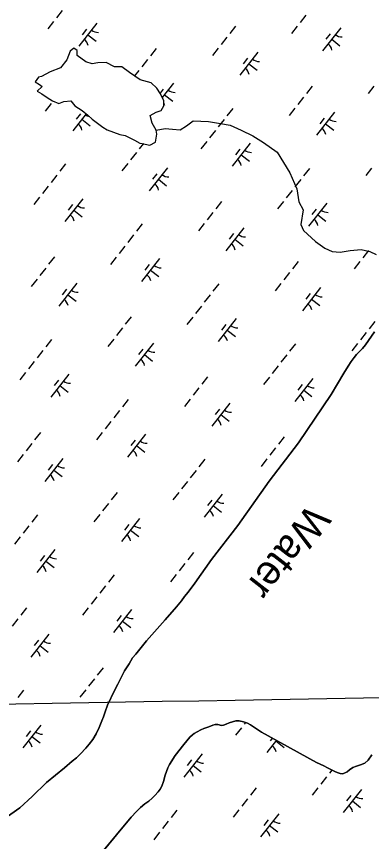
# Model space of a CAD drawing. Extents: x 3896831 to 3918110, y 171006 to 193349.
# Drawn here: x 3909808 to 3910415, y 187004 to 188416 of the extents above; entities that cross this region are included whole.
import ezdxf

# ---------------------------------------------------------------- set-up
doc = ezdxf.new("R2010")
doc.units = 0
for name, color, linetype in [('V-GRID-MAJR', 7, 'Continuous'), ('V-RIVR-IDEN', 7, 'Continuous'), ('V-TOPO-SHOR', 7, 'Continuous'), ('V-WETL-SWMP', 7, 'Continuous')]:
    doc.layers.add(name, color=color, linetype=linetype)

msp = doc.modelspace()

# ---------------------------------------------------------------- linework, layer by layer
at = {"layer": 'V-GRID-MAJR'}
msp.add_spline([(3906725.4, 187187.1), (3909556.5, 187235.6), (3913560.3, 187304.5)], degree=3, dxfattribs=at)
at = {"layer": 'V-TOPO-SHOR'}
for points in [[(3909843.3, 188287.8), (3909851.7, 188283.3), (3909860.7, 188277.3), (3909869.7, 188271.3), (3909880.7, 188266.9), (3909889.2, 188270.4), (3909901.1, 188271.4), (3909908.1, 188262.9), (3909920.6, 188255), (3909930.1, 188247), (3909937.6, 188240), (3909944.1, 188235), (3909955.6, 188226.6), (3909963.1, 188222.1), (3909984.5, 188214.1), (3909994, 188212.2), (3910010, 188204.2), (3910019, 188199.2), (3910023, 188198.7), (3910035.9, 188195.8), (3910045.9, 188200.8), (3910047.9, 188214.7), (3910046.9, 188221.2), (3910039.9, 188233.2), (3910036.4, 188246.7), (3910046.8, 188252.2), (3910055.3, 188255.2), (3910059.8, 188263.2), (3910059.8, 188271.6), (3910054.3, 188283.6), (3910047.8, 188293.1), (3910038.3, 188302.5), (3910019.3, 188307.5), (3910001.3, 188319.9), (3909988.3, 188329.9), (3909975.9, 188329.9), (3909961.4, 188337.3), (3909946.9, 188336.8), (3909937.5, 188334.8), (3909926.5, 188338.3), (3909912, 188349.2), (3909912, 188357.7), (3909906, 188361.7), (3909900, 188356.7), (3909894, 188341.7), (3909883.1, 188328.2), (3909865.6, 188321.2), (3909850.7, 188313.2), (3909845.7, 188312.2), (3909840.2, 188304.2), (3909847.2, 188299.7), (3909852.2, 188296.2), (3909843.3, 188287.8)], [(3910046.9, 188221.2), (3910062.3, 188224.2), (3910074.8, 188222.8), (3910087.8, 188221.8), (3910098.7, 188228.8), (3910110.2, 188237.3), (3910136.1, 188236.3), (3910156.6, 188232.9), (3910173.1, 188229.9), (3910192, 188221.5), (3910212, 188211.5), (3910230, 188200.1), (3910253.4, 188183.6), (3910275.4, 188148.3), (3910287.5, 188120.8), (3910290.5, 188098.9), (3910298, 188085), (3910294, 188060), (3910298.5, 188049.5), (3910319, 188030.6), (3910335, 188019.7), (3910347.5, 188013.7), (3910361.5, 188012.7), (3910378.4, 188015.7), (3910396.9, 188017.3), (3910411.8, 188013.8), (3910422.8, 188008.8)], [(3909782.9, 187040.3), (3909813.9, 187061.8), (3909834.7, 187081.4), (3909859.6, 187105.5), (3909890.2, 187130.2), (3909903.4, 187141.6), (3909910.5, 187147.6), (3909917.7, 187154.3), (3909926.9, 187163.8), (3909932.6, 187171.2), (3909938.4, 187179.1), (3909944.3, 187188.7), (3909949.2, 187199.2), (3909953.8, 187210.7), (3909956.8, 187217.7), (3909959.6, 187226.5), (3909963.9, 187237.6), (3909975.4, 187262.7), (3909981.3, 187273.3), (3909993, 187296.1), (3910000.8, 187308.5), (3910006.4, 187318.4), (3910011.9, 187324.9), (3910030.1, 187347.5), (3910062.3, 187383.6), (3910081.8, 187406), (3910090.1, 187416.1), (3910095.5, 187423.4), (3910101.7, 187430.8), (3910113, 187446.3), (3910141.6, 187486.6), (3910186.3, 187545.2), (3910239.9, 187621), (3910290.2, 187686.3), (3910345.8, 187769.1), (3910367.8, 187805.7), (3910374.9, 187817.5), (3910380.1, 187825.6), (3910385.1, 187832.5), (3910389.1, 187837.3), (3910393.3, 187841.6), (3910399.2, 187847.6), (3910404.8, 187854.1), (3910419.9, 187876.5)], [(3909914.5, 186938.2), (3909979, 187015.6), (3910004.4, 187046), (3910013.3, 187055.8), (3910020.2, 187062.4), (3910027.2, 187068.9), (3910034.1, 187073.4), (3910040, 187078.6), (3910044.6, 187083.2), (3910050, 187089.1), (3910053.6, 187094), (3910056.6, 187099), (3910059.5, 187107.2), (3910062.4, 187117.7), (3910066.5, 187130.2), (3910069.4, 187136), (3910079.1, 187151.6), (3910094.1, 187170.4), (3910104.5, 187183), (3910108.9, 187186.9), (3910111.6, 187189.3), (3910117, 187192.2), (3910123.4, 187195.5), (3910128.2, 187197.6), (3910137.1, 187200.8), (3910143.8, 187203.3), (3910147.9, 187204.5), (3910152.5, 187204.5), (3910158.3, 187203.1), (3910161.9, 187203.7), (3910166.4, 187205.4), (3910171.5, 187207.4), (3910177.1, 187209), (3910183, 187210.6), (3910188.8, 187210.6), (3910195.9, 187209.1), (3910202.9, 187206.8), (3910208.1, 187204.1), (3910227, 187191.7), (3910320.9, 187139.8), (3910333.2, 187133.6), (3910339.6, 187130.5), (3910351.9, 187124.3), (3910356.4, 187122.6), (3910361.4, 187120.9), (3910365.6, 187120.1), (3910373.4, 187123.7), (3910377.4, 187127.1), (3910383, 187130.8), (3910389.4, 187133.2), (3910396, 187135.5), (3910403.4, 187138.5), (3910408.9, 187143.3), (3910415.5, 187152.8)]]:
    msp.add_lwpolyline(points, dxfattribs=at)
at = {"layer": 'V-WETL-SWMP'}
for p, q in [((3909886.2, 188425.9), (3909876.3, 188413.3)), ((3909871.4, 188407), (3909861.5, 188394.4)), ((3910302.8, 188418.2), (3910293, 188405.6)), ((3909945.5, 188404.2), (3909914.7, 188364.9)), ((3909927.7, 188394), (3909920.3, 188384.6)), ((3910182.6, 188399.4), (3910172.7, 188386.8)), ((3910288, 188399.3), (3910278.2, 188386.7)), ((3910362.2, 188396.5), (3910331.3, 188357.2)), ((3909930.1, 188384.6), (3909944.3, 188373.5)), ((3910167.8, 188380.5), (3910157.9, 188367.9)), ((3910344.4, 188386.3), (3910337, 188376.9)), ((3910346.8, 188376.9), (3910360.9, 188365.8)), ((3909900, 188356.7), (3909894.1, 188341.7)), ((3909906, 188361.7), (3909900, 188356.7)), ((3909912, 188357.7), (3909906, 188361.7)), ((3909912, 188349.2), (3909912, 188357.7)), ((3909926.5, 188338.3), (3909912, 188349.2)), ((3910046.7, 188361), (3910036.9, 188348.4)), ((3910153, 188361.6), (3910143.1, 188349)), ((3910220.8, 188354.6), (3910189.9, 188315.2)), ((3909894.1, 188341.7), (3909883.1, 188328.2)), ((3909937.5, 188334.8), (3909926.5, 188338.3)), ((3909946.9, 188336.8), (3909937.5, 188334.8)), ((3909961.4, 188337.3), (3909946.9, 188336.8)), ((3909975.9, 188329.9), (3909961.4, 188337.3)), ((3910031.9, 188342.1), (3910022.1, 188329.6)), ((3910203, 188344.4), (3910195.6, 188334.9)), ((3910205.4, 188334.9), (3910219.5, 188323.8)), ((3909865.6, 188321.2), (3909850.7, 188313.2)), ((3909883.1, 188328.2), (3909865.6, 188321.2)), ((3909988.3, 188329.9), (3909975.9, 188329.9)), ((3910001.3, 188319.9), (3909988.3, 188329.9)), ((3910017.1, 188323.3), (3910009.9, 188314)), ((3909845.7, 188312.2), (3909840.2, 188304.2)), ((3909850.7, 188313.2), (3909845.7, 188312.2)), ((3910019.3, 188307.5), (3910001.3, 188319.9)), ((3910038.3, 188302.5), (3910019.3, 188307.5)), ((3909840.2, 188304.2), (3909847.2, 188299.7)), ((3909852.2, 188296.2), (3909843.3, 188287.8)), ((3909847.2, 188299.7), (3909852.2, 188296.2)), ((3910047.8, 188293.1), (3910038.3, 188302.5)), ((3910054.3, 188283.6), (3910047.8, 188293.1)), ((3910076.5, 188301.6), (3910057.2, 188277.1)), ((3910313.5, 188296.8), (3910303.6, 188284.2)), ((3910419, 188296.7), (3910409.1, 188284.1)), ((3909843.3, 188287.8), (3909851.7, 188283.3)), ((3909851.7, 188283.3), (3909860.7, 188277.3)), ((3910058.7, 188291.4), (3910053.4, 188284.8)), ((3910059.8, 188271.6), (3910054.3, 188283.6)), ((3910061, 188282), (3910075.2, 188270.8)), ((3909867.2, 188266.7), (3909857.4, 188254.1)), ((3909860.7, 188277.3), (3909869.7, 188271.3)), ((3909869.7, 188271.3), (3909880.7, 188266.9)), ((3909880.7, 188266.9), (3909889.2, 188270.4)), ((3909889.2, 188270.4), (3909901.1, 188271.4)), ((3909901.1, 188271.4), (3909908.1, 188262.9)), ((3910059.8, 188263.2), (3910059.8, 188271.6)), ((3910298.7, 188277.9), (3910288.8, 188265.3)), ((3909908.1, 188262.9), (3909920.6, 188255)), ((3909920.6, 188255), (3909930.1, 188247)), ((3910036.4, 188246.7), (3910046.8, 188252.2)), ((3910046.8, 188252.2), (3910055.3, 188255.2)), ((3910055.3, 188255.2), (3910059.8, 188263.2)), ((3910177.7, 188258.4), (3910167.8, 188245.8)), ((3910283.9, 188259), (3910274, 188246.4)), ((3910351.7, 188252), (3910320.9, 188212.6)), ((3909927.1, 188249.5), (3909904.2, 188220.3)), ((3909917.3, 188249.5), (3909909.9, 188240)), ((3909919.6, 188240), (3909933.8, 188228.9)), ((3909930.1, 188247), (3909937.6, 188240)), ((3909937.6, 188240), (3909944.1, 188235)), ((3910039.9, 188233.2), (3910036.4, 188246.7)), ((3910162.8, 188239.5), (3910153, 188226.9)), ((3910333.9, 188241.8), (3910326.5, 188232.3)), ((3909944.1, 188235), (3909955.6, 188226.6)), ((3909955.6, 188226.6), (3909963.1, 188222.1)), ((3909963.1, 188222.1), (3909984.5, 188214.1)), ((3910046.9, 188221.2), (3910039.9, 188233.2)), ((3910336.3, 188232.3), (3910350.4, 188221.2)), ((3909984.5, 188214.1), (3909994, 188212.2)), ((3909994, 188212.2), (3910010, 188204.2)), ((3910045.9, 188200.8), (3910047.9, 188214.7)), ((3910047.9, 188214.7), (3910046.9, 188221.2)), ((3910148, 188220.6), (3910138.2, 188208.1)), ((3910010, 188204.2), (3910019, 188199.2)), ((3910025, 188198.3), (3910017.9, 188189.3)), ((3910019, 188199.2), (3910023, 188198.7)), ((3910023, 188198.7), (3910035.9, 188195.8)), ((3910035.9, 188195.8), (3910045.9, 188200.8)), ((3910133.2, 188201.8), (3910123.4, 188189.2)), ((3910207.4, 188199), (3910176.5, 188159.7)), ((3910013, 188183), (3910003.1, 188170.4)), ((3910189.6, 188188.8), (3910182.2, 188179.4)), ((3910191.9, 188179.3), (3910206.1, 188168.2)), ((3909891.9, 188163.5), (3909882.1, 188150.9)), ((3909998.2, 188164.1), (3909988.3, 188151.5)), ((3910066, 188157.1), (3910035.1, 188117.7)), ((3910308.6, 188155.8), (3910298.7, 188143.2)), ((3910414.8, 188156.4), (3910404.9, 188143.8)), ((3909877.1, 188144.6), (3909867.3, 188132)), ((3910048.2, 188146.9), (3910040.8, 188137.4)), ((3910050.6, 188137.4), (3910064.7, 188126.3)), ((3909862.3, 188125.7), (3909852.4, 188113.1)), ((3910293.8, 188136.9), (3910283.9, 188124.3)), ((3910279, 188118), (3910269.1, 188105.4)), ((3909847.5, 188106.8), (3909837.6, 188094.3)), ((3909921.6, 188104.1), (3909890.8, 188064.8)), ((3910158.7, 188099.3), (3910148.8, 188086.7)), ((3910264.2, 188099.1), (3910254.3, 188086.6)), ((3910338.3, 188096.4), (3910307.4, 188057.1)), ((3909903.9, 188093.9), (3909896.5, 188084.5)), ((3909906.2, 188084.4), (3909920.4, 188073.3)), ((3910320.5, 188086.2), (3910313.1, 188076.8)), ((3910143.9, 188080.4), (3910134, 188067.8)), ((3910322.9, 188076.7), (3910337, 188065.6)), ((3910022.8, 188060.9), (3910013, 188048.3)), ((3910129.1, 188061.5), (3910119.2, 188048.9)), ((3910196.9, 188054.5), (3910166.1, 188015.1)), ((3910008, 188042), (3909998.2, 188029.4)), ((3910179.1, 188044.3), (3910171.7, 188034.8)), ((3910181.5, 188034.8), (3910195.6, 188023.7)), ((3909993.2, 188023.1), (3909983.4, 188010.5)), ((3910409.9, 188015.4), (3910400, 188002.8)), ((3909873, 188004.4), (3909863.1, 187991.8)), ((3909978.4, 188004.2), (3909968.6, 187991.6)), ((3910052.6, 188001.5), (3910021.7, 187962.2)), ((3910289.6, 187996.7), (3910279.7, 187984.1)), ((3910395.1, 187996.5), (3910385.2, 187983.9)), ((3909858.2, 187985.5), (3909848.3, 187972.9)), ((3910034.8, 187991.3), (3910027.4, 187981.9)), ((3910037.1, 187981.8), (3910051.3, 187970.7)), ((3910274.8, 187977.8), (3910264.9, 187965.2)), ((3909843.4, 187966.6), (3909833.5, 187954)), ((3909911.2, 187959.6), (3909880.3, 187920.2)), ((3910153.8, 187958.3), (3910143.9, 187945.7)), ((3910260, 187958.9), (3910250.1, 187946.3)), ((3909893.4, 187949.4), (3909886, 187939.9)), ((3909895.8, 187939.9), (3909909.9, 187928.8)), ((3910139, 187939.4), (3910129.1, 187926.8)), ((3910327.8, 187951.9), (3910297, 187912.5)), ((3910310, 187941.7), (3910302.6, 187932.2)), ((3910312.4, 187932.2), (3910326.6, 187921.1)), ((3910124.2, 187920.5), (3910114.3, 187907.9)), ((3910003.9, 187901.8), (3909994, 187889.2)), ((3910109.3, 187901.6), (3910099.5, 187889)), ((3910183.5, 187898.9), (3910152.6, 187859.5)), ((3910165.7, 187888.7), (3910158.3, 187879.3)), ((3910420.5, 187894.1), (3910410.7, 187881.5)), ((3909989.1, 187882.9), (3909979.2, 187870.3)), ((3910168.1, 187879.2), (3910182.2, 187868.1)), ((3910405.7, 187875.2), (3910395.9, 187862.6)), ((3910419.9, 187876.5), (3910404.8, 187854.1)), ((3909868, 187863.4), (3909858.2, 187850.8)), ((3909974.3, 187864), (3909964.4, 187851.4)), ((3910042.1, 187856.9), (3910011.2, 187817.6)), ((3910284.7, 187855.7), (3910274.8, 187843.1)), ((3910390.9, 187856.3), (3910381, 187843.7)), ((3909853.2, 187844.5), (3909843.4, 187831.9)), ((3910024.3, 187846.8), (3910016.9, 187837.3)), ((3910393.3, 187841.6), (3910389.1, 187837.3)), ((3910399.2, 187847.6), (3910393.3, 187841.6)), ((3910404.8, 187854.1), (3910399.2, 187847.6)), ((3910026.7, 187837.3), (3910040.8, 187826.2)), ((3910269.9, 187836.8), (3910260, 187824.2)), ((3910385.1, 187832.5), (3910380.1, 187825.6)), ((3910389.1, 187837.3), (3910385.1, 187832.5)), ((3909838.4, 187825.6), (3909828.6, 187813)), ((3910255.1, 187817.9), (3910245.2, 187805.3)), ((3910374.9, 187817.5), (3910367.8, 187805.7)), ((3910380.1, 187825.6), (3910374.9, 187817.5)), ((3909823.6, 187806.7), (3909813.8, 187794.1)), ((3909897.8, 187804), (3909866.9, 187764.6)), ((3910134.8, 187799.2), (3910124.9, 187786.6)), ((3910240.3, 187799), (3910230.4, 187786.4)), ((3910367.8, 187805.7), (3910345.8, 187769.1)), ((3909880, 187793.8), (3909872.6, 187784.3)), ((3909882.3, 187784.3), (3909896.5, 187773.2)), ((3910314.4, 187796.3), (3910283.6, 187756.9)), ((3910296.6, 187786.1), (3910289.2, 187776.6)), ((3910120, 187780.3), (3910110.1, 187767.7)), ((3910299, 187776.6), (3910313.1, 187765.5)), ((3909999, 187760.8), (3909989.1, 187748.2)), ((3910105.2, 187761.4), (3910095.3, 187748.8)), ((3910345.8, 187769.1), (3910290.2, 187686.3)), ((3909984.2, 187741.9), (3909974.3, 187729.3)), ((3910173, 187754.3), (3910142.2, 187715)), ((3910155.2, 187744.1), (3910147.8, 187734.7)), ((3910157.6, 187734.7), (3910171.8, 187723.6)), ((3909969.3, 187723), (3909959.5, 187710.4)), ((3909849.1, 187704.2), (3909839.2, 187691.7)), ((3909954.5, 187704.1), (3909944.7, 187691.5)), ((3910028.7, 187701.4), (3909997.8, 187662)), ((3910010.9, 187691.2), (3910003.5, 187681.7)), ((3910290.2, 187686.3), (3910239.9, 187621)), ((3910265.7, 187696.5), (3910255.9, 187684)), ((3909834.3, 187685.4), (3909824.4, 187672.8)), ((3910013.3, 187681.7), (3910027.4, 187670.6)), ((3910250.9, 187677.7), (3910241, 187665.1)), ((3909819.5, 187666.5), (3909809.6, 187653.9)), ((3909887.3, 187659.4), (3909856.4, 187620.1)), ((3910129.9, 187658.2), (3910120, 187645.6)), ((3910236.1, 187658.8), (3910226.2, 187646.2)), ((3909869.5, 187649.2), (3909862.1, 187639.8)), ((3909871.9, 187639.8), (3909886, 187628.6)), ((3910115.1, 187639.3), (3910105.2, 187626.7)), ((3910100.3, 187620.4), (3910090.4, 187607.8)), ((3910239.9, 187621), (3910186.3, 187545.2)), ((3909980, 187601.6), (3909970.1, 187589)), ((3910085.5, 187601.5), (3910075.6, 187588.9)), ((3910159.6, 187598.8), (3910128.8, 187559.4)), ((3910141.8, 187588.6), (3910134.4, 187579.1)), ((3909965.2, 187582.7), (3909955.3, 187570.2)), ((3910144.2, 187579.1), (3910158.3, 187568)), ((3909844.2, 187563.3), (3909834.3, 187550.7)), ((3909950.4, 187563.9), (3909940.5, 187551.3)), ((3909829.3, 187544.4), (3909819.5, 187531.8)), ((3910018.2, 187556.8), (3909987.4, 187517.5)), ((3910000.4, 187546.6), (3909993, 187537.2)), ((3910186.3, 187545.2), (3910141.6, 187486.6)), ((3910002.8, 187537.1), (3910017, 187526)), ((3909814.5, 187525.5), (3909804.7, 187512.9)), ((3909873.9, 187503.9), (3909843, 187464.5)), ((3909856.1, 187493.7), (3909848.7, 187484.2)), ((3910110.9, 187499), (3910101, 187486.4)), ((3909858.4, 187484.2), (3909872.6, 187473.1)), ((3910096.1, 187480.1), (3910086.2, 187467.5)), ((3910141.6, 187486.6), (3910113, 187446.3)), ((3909975.1, 187460.7), (3909965.2, 187448.1)), ((3910081.3, 187461.2), (3910071.4, 187448.7)), ((3910113, 187446.3), (3910101.7, 187430.8)), ((3909960.3, 187441.8), (3909950.4, 187429.2)), ((3909945.5, 187422.9), (3909935.6, 187410.3)), ((3910095.5, 187423.4), (3910090.1, 187416.1)), ((3910101.7, 187430.8), (3910095.5, 187423.4)), ((3909825.2, 187404.1), (3909815.3, 187391.5)), ((3909930.7, 187404), (3909920.8, 187391.4)), ((3910081.8, 187406), (3910062.3, 187383.6)), ((3910090.1, 187416.1), (3910081.8, 187406)), ((3910004.8, 187401.3), (3909973.9, 187361.9)), ((3909987, 187391.1), (3909979.6, 187381.6)), ((3909810.4, 187385.2), (3909800.5, 187372.6)), ((3909989.4, 187381.6), (3910003.5, 187370.5)), ((3910062.3, 187383.6), (3910030.1, 187347.5)), ((3909863.4, 187359.3), (3909832.6, 187319.9)), ((3909845.6, 187349.1), (3909838.2, 187339.7)), ((3910030.1, 187347.5), (3910011.9, 187324.9)), ((3909848, 187339.6), (3909862.1, 187328.5)), ((3910006.4, 187318.4), (3910000.8, 187308.5)), ((3910011.9, 187324.9), (3910006.4, 187318.4)), ((3910000.8, 187308.5), (3909993, 187296.1)), ((3909956.1, 187301.5), (3909946.2, 187288.9)), ((3909993, 187296.1), (3909981.3, 187273.3)), ((3909941.3, 187282.6), (3909931.4, 187270)), ((3909820.3, 187263.1), (3909810.4, 187250.5)), ((3909926.5, 187263.7), (3909916.6, 187251.1)), ((3909975.4, 187262.7), (3909963.9, 187237.6)), ((3909981.3, 187273.3), (3909975.4, 187262.7)), ((3909963.9, 187237.6), (3909959.6, 187226.5)), ((3909959.6, 187226.5), (3909956.8, 187217.7)), ((3909953.8, 187210.7), (3909949.2, 187199.2)), ((3909956.8, 187217.7), (3909953.8, 187210.7)), ((3910171.5, 187207.4), (3910166.4, 187205.4)), ((3910177.1, 187209), (3910171.5, 187207.4)), ((3910183, 187210.6), (3910177.1, 187209)), ((3910188.8, 187210.6), (3910183, 187210.6)), ((3910195.9, 187209.1), (3910188.8, 187210.6)), ((3910202.9, 187206.8), (3910195.9, 187209.1)), ((3910199.6, 187207.9), (3910197.4, 187205.1)), ((3910208.1, 187204.1), (3910202.9, 187206.8)), ((3909850, 187203.7), (3909819.1, 187164.4)), ((3909832.2, 187193.5), (3909824.8, 187184.1)), ((3909949.2, 187199.2), (3909944.3, 187188.7)), ((3910117, 187192.2), (3910111.6, 187189.3)), ((3910123.4, 187195.5), (3910117, 187192.2)), ((3910128.2, 187197.6), (3910123.4, 187195.5)), ((3910137.1, 187200.8), (3910128.2, 187197.6)), ((3910143.8, 187203.3), (3910137.1, 187200.8)), ((3910147.9, 187204.5), (3910143.8, 187203.3)), ((3910152.5, 187204.5), (3910147.9, 187204.5)), ((3910158.3, 187203.1), (3910152.5, 187204.5)), ((3910161.9, 187203.7), (3910158.3, 187203.1)), ((3910166.4, 187205.4), (3910161.9, 187203.7)), ((3910192.5, 187198.8), (3910182.6, 187186.2)), ((3910227, 187191.7), (3910208.1, 187204.1)), ((3910320.9, 187139.8), (3910227, 187191.7)), ((3909834.6, 187184.1), (3909848.7, 187173)), ((3909938.4, 187179.1), (3909932.6, 187171.2)), ((3909944.3, 187188.7), (3909938.4, 187179.1)), ((3910104.5, 187183), (3910094.1, 187170.4)), ((3910108.9, 187186.9), (3910104.5, 187183)), ((3910111.6, 187189.3), (3910108.9, 187186.9)), ((3910252.3, 187177.7), (3910235.8, 187156.7)), ((3910245.4, 187181.5), (3910241.4, 187176.4)), ((3909926.9, 187163.8), (3909917.7, 187154.3)), ((3909932.6, 187171.2), (3909926.9, 187163.8)), ((3910094.1, 187170.4), (3910079.1, 187151.6)), ((3910251.2, 187176.4), (3910265.4, 187165.3)), ((3909917.7, 187154.3), (3909910.5, 187147.6)), ((3910079.1, 187151.6), (3910069.4, 187136)), ((3910125.2, 187154.1), (3910094.4, 187114.7)), ((3910415.5, 187152.8), (3910408.9, 187143.3)), ((3909903.4, 187141.6), (3909890.2, 187130.2)), ((3909910.5, 187147.6), (3909903.4, 187141.6)), ((3910069.4, 187136), (3910066.5, 187130.2)), ((3910107.4, 187143.9), (3910100, 187134.4)), ((3910333.2, 187133.6), (3910320.9, 187139.8)), ((3910396, 187135.5), (3910389.4, 187133.2)), ((3910403.4, 187138.5), (3910396, 187135.5)), ((3910408.9, 187143.3), (3910403.4, 187138.5)), ((3909890.2, 187130.2), (3909859.6, 187105.5)), ((3910066.5, 187130.2), (3910062.4, 187117.7)), ((3910109.8, 187134.4), (3910124, 187123.3)), ((3910339.6, 187130.5), (3910333.2, 187133.6)), ((3910351.9, 187124.3), (3910339.6, 187130.5)), ((3910347.3, 187126.6), (3910343.2, 187121.3)), ((3910356.4, 187122.6), (3910351.9, 187124.3)), ((3910361.4, 187120.9), (3910356.4, 187122.6)), ((3910365.6, 187120.1), (3910361.4, 187120.9)), ((3910373.4, 187123.7), (3910365.6, 187120.1)), ((3910377.4, 187127.1), (3910373.4, 187123.7)), ((3910383, 187130.8), (3910377.4, 187127.1)), ((3910389.4, 187133.2), (3910383, 187130.8)), ((3910059.5, 187107.2), (3910056.6, 187099)), ((3910062.4, 187117.7), (3910059.5, 187107.2)), ((3910338.2, 187115.1), (3910328.3, 187102.5)), ((3909859.6, 187105.5), (3909834.7, 187081.4)), ((3910053.6, 187094), (3910050, 187089.1)), ((3910056.6, 187099), (3910053.6, 187094)), ((3910217.9, 187096.3), (3910208.1, 187083.7)), ((3910323.4, 187096.2), (3910313.5, 187083.6)), ((3910397.5, 187093.4), (3910366.7, 187054.1)), ((3909834.7, 187081.4), (3909813.9, 187061.8)), ((3910040, 187078.6), (3910034.1, 187073.4)), ((3910044.6, 187083.2), (3910040, 187078.6)), ((3910050, 187089.1), (3910044.6, 187083.2)), ((3910379.8, 187083.2), (3910372.3, 187073.8)), ((3910027.2, 187068.9), (3910020.2, 187062.4)), ((3910034.1, 187073.4), (3910027.2, 187068.9)), ((3910203.1, 187077.4), (3910193.3, 187064.8)), ((3910382.1, 187073.7), (3910396.3, 187062.6)), ((3909813.9, 187061.8), (3909782.9, 187040.3)), ((3910013.3, 187055.8), (3910004.4, 187046)), ((3910020.2, 187062.4), (3910013.3, 187055.8)), ((3910082.1, 187057.9), (3910072.2, 187045.3)), ((3910188.3, 187058.5), (3910178.5, 187045.9)), ((3910256.2, 187051.5), (3910225.3, 187012.1)), ((3910004.4, 187046), (3909979, 187015.6)), ((3910067.3, 187039), (3910057.4, 187026.4)), ((3910238.4, 187041.3), (3910231, 187031.8)), ((3910240.7, 187031.8), (3910254.9, 187020.7)), ((3909979, 187015.6), (3909914.5, 186938.2)), ((3910052.5, 187020.1), (3910042.6, 187007.5))]:
    msp.add_line(p, q, dxfattribs=at)
for centre, start, end in [((3909947.3, 188406.2), 231.1403, 272.6839), ((3910364, 188398.5), 231.1403, 272.6839), ((3909913.3, 188362.7), 11.1403, 52.6839), ((3910329.9, 188355), 11.1403, 52.6839), ((3910222.6, 188356.5), 231.1403, 272.6839), ((3910188.5, 188313), 11.1403, 52.6839), ((3910078.3, 188303.5), 231.1403, 272.6839), ((3910044.2, 188260.1), 11.1403, 27.7708), ((3909936.9, 188261.6), 231.1403, 256.8408), ((3910353.5, 188253.9), 231.1403, 272.6839), ((3909902.8, 188218.1), 11.1403, 52.6839), ((3910319.4, 188210.4), 11.1403, 52.6839), ((3910209.2, 188200.9), 231.1403, 272.6839), ((3910175.1, 188157.5), 11.1403, 52.6839), ((3910067.8, 188159), 231.1403, 272.6839), ((3910033.7, 188115.5), 11.1403, 52.6839), ((3909923.4, 188106), 231.1403, 272.6839), ((3910340.1, 188098.3), 231.1403, 272.6839), ((3909889.4, 188062.5), 11.1403, 52.6839), ((3910306, 188054.8), 11.1403, 52.6839), ((3910198.7, 188056.4), 231.1403, 272.6839), ((3910164.6, 188012.9), 11.1403, 52.6839), ((3910054.4, 188003.4), 231.1403, 272.6839), ((3910020.3, 187959.9), 11.1403, 52.6839), ((3909913, 187961.5), 231.1403, 272.6839), ((3910329.6, 187953.8), 231.1403, 272.6839), ((3909878.9, 187918), 11.1403, 52.6839), ((3910295.5, 187910.3), 11.1403, 52.6839), ((3910185.3, 187900.8), 231.1403, 272.6839), ((3910151.2, 187857.3), 11.1403, 52.6839), ((3910043.9, 187858.9), 231.1403, 272.6839), ((3910009.8, 187815.4), 11.1403, 52.6839), ((3909899.6, 187805.9), 231.1403, 272.6839), ((3910316.2, 187798.2), 231.1403, 272.6839), ((3909865.5, 187762.4), 11.1403, 52.6839), ((3910282.1, 187754.7), 11.1403, 52.6839), ((3910174.8, 187756.3), 231.1403, 272.6839), ((3910140.7, 187712.8), 11.1403, 52.6839), ((3910030.5, 187703.3), 231.1403, 272.6839), ((3909996.4, 187659.8), 11.1403, 52.6839), ((3909889.1, 187661.3), 231.1403, 272.6839), ((3909855, 187617.9), 11.1403, 52.6839), ((3910161.4, 187600.7), 231.1403, 272.6839), ((3910127.3, 187557.2), 11.1403, 52.6839), ((3910020, 187558.7), 231.1403, 272.6839), ((3909985.9, 187515.3), 11.1403, 52.6839), ((3909875.7, 187505.8), 231.1403, 272.6839), ((3909841.6, 187462.3), 11.1403, 52.6839), ((3910006.6, 187403.2), 231.1403, 272.6839), ((3909972.5, 187359.7), 11.1403, 52.6839), ((3909865.2, 187361.2), 231.1403, 272.6839), ((3909831.1, 187317.7), 11.1403, 52.6839), ((3909851.8, 187205.7), 231.1403, 272.6839), ((3909817.7, 187162.2), 11.1403, 52.6839), ((3910234.4, 187154.5), 11.1403, 52.6839), ((3910127, 187156), 231.1403, 272.6839), ((3910093, 187112.5), 11.1403, 52.6839), ((3910399.3, 187095.3), 231.1403, 272.6839), ((3910365.3, 187051.9), 11.1403, 52.6839), ((3910258, 187053.4), 231.1403, 272.6839), ((3910223.9, 187009.9), 11.1403, 52.6839)]:
    msp.add_arc(centre, 17.6, start, end, dxfattribs=at)

# ---------------------------------------------------------------- texts
at = {"layer": 'V-RIVR-IDEN'}
msp.add_text('Water', height=50, rotation=232.0843, dxfattribs=at).set_placement((3910308.4, 187584.1))

doc.saveas('drawing.dxf')
